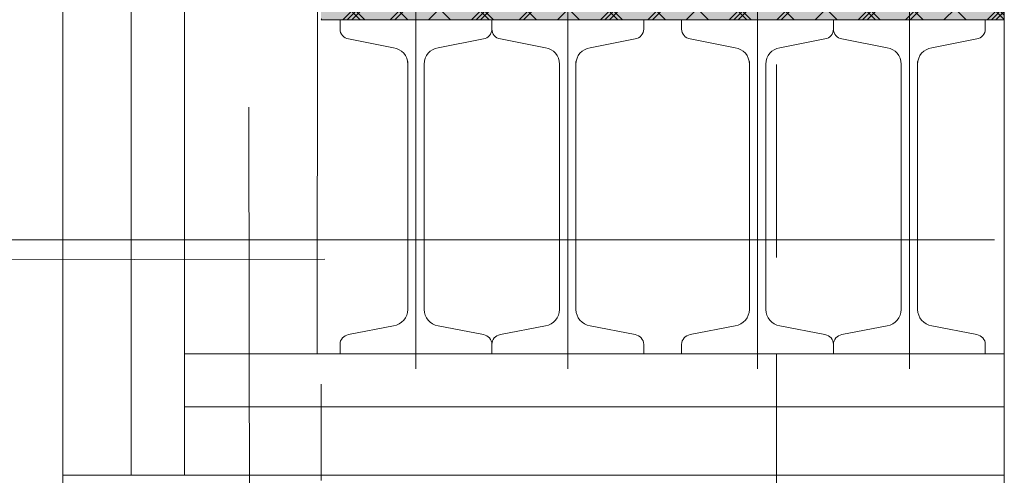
# Model space of a CAD drawing. Header units: millimetres. Extents: x -1695604 to 5289369, y -1488057 to 2187451.
# Tile 92 of 656: x 5252 to 5900, y -39635 to -39335. Entities that reach past the tile are written whole.
import ezdxf

# ---------------------------------------------------------------- set-up
doc = ezdxf.new("R2010")
doc.units = ezdxf.units.MM
doc.linetypes.add('DASHED', pattern=[19.05, 12.7, -6.35])
doc.layers.get('Defpoints').update_dxf_attribs({"color": 8})
for name, color, linetype, lineweight in [('A99_N_kce-rez-sil', 6, 'Continuous', 18), ('A99_N_kce-rez-ten', 4, 'Continuous', 9), ('A99_N_koty-200', 5, 'Continuous', 5), ('A99_N_koty-200 @ 200', 5, 'Continuous', 5), ('A99_N_koty-200 @ 50 (2)', 5, 'Continuous', 5), ('A99_N_sraf', 252, 'Continuous', 0), ('A99_N_sraf @ 200 VP1', 252, 'Continuous', 0), ('A99_N_sraf @ 200 VP10', 252, 'Continuous', 0), ('A99_N_sraf @ 200 VP11', 252, 'Continuous', 0), ('A99_N_sraf @ 200 VP12', 252, 'Continuous', 0), ('A99_N_sraf @ 200 VP13', 252, 'Continuous', 0), ('A99_N_sraf @ 200 VP14', 252, 'Continuous', 0), ('A99_N_sraf @ 200 VP15', 252, 'Continuous', 0), ('A99_N_sraf @ 200 VP16', 252, 'Continuous', 0), ('A99_N_sraf @ 200 VP17', 252, 'Continuous', 0), ('A99_N_sraf @ 200 VP18', 252, 'Continuous', 0), ('A99_N_sraf @ 200 VP19', 252, 'Continuous', 0), ('A99_N_sraf @ 200 VP2', 252, 'Continuous', 0), ('A99_N_sraf @ 200 VP20', 252, 'Continuous', 0), ('A99_N_sraf @ 200 VP21', 252, 'Continuous', 0), ('A99_N_sraf @ 200 VP22', 252, 'Continuous', 0), ('A99_N_sraf @ 200 VP23', 252, 'Continuous', 0), ('A99_N_sraf @ 200 VP24', 252, 'Continuous', 0), ('A99_N_sraf @ 200 VP25', 252, 'Continuous', 0), ('A99_N_sraf @ 200 VP26', 252, 'Continuous', 0), ('A99_N_sraf @ 200 VP27', 252, 'Continuous', 0), ('A99_N_sraf @ 200 VP28', 252, 'Continuous', 0), ('A99_N_sraf @ 200 VP29', 252, 'Continuous', 0), ('A99_N_sraf @ 200 VP3', 252, 'Continuous', 0), ('A99_N_sraf @ 200 VP30', 252, 'Continuous', 0), ('A99_N_sraf @ 200 VP31', 252, 'Continuous', 0), ('A99_N_sraf @ 200 VP32', 252, 'Continuous', 0), ('A99_N_sraf @ 200 VP33', 252, 'Continuous', 0), ('A99_N_sraf @ 200 VP34', 252, 'Continuous', 0), ('A99_N_sraf @ 200 VP35', 252, 'Continuous', 0), ('A99_N_sraf @ 200 VP36', 252, 'Continuous', 0), ('A99_N_sraf @ 200 VP37', 252, 'Continuous', 0), ('A99_N_sraf @ 200 VP38', 252, 'Continuous', 0), ('A99_N_sraf @ 200 VP39', 252, 'Continuous', 0), ('A99_N_sraf @ 200 VP4', 252, 'Continuous', 0), ('A99_N_sraf @ 200 VP40', 252, 'Continuous', 0), ('A99_N_sraf @ 200 VP41', 252, 'Continuous', 0), ('A99_N_sraf @ 200 VP43', 252, 'Continuous', 0), ('A99_N_sraf @ 200 VP46', 252, 'Continuous', 0), ('A99_N_sraf @ 200 VP47', 252, 'Continuous', 0), ('A99_N_sraf @ 200 VP48', 252, 'Continuous', 0), ('A99_N_sraf @ 200 VP49', 252, 'Continuous', 0), ('A99_N_sraf @ 200 VP5', 252, 'Continuous', 0), ('A99_N_sraf @ 200 VP50', 252, 'Continuous', 0), ('A99_N_sraf @ 200 VP51', 252, 'Continuous', 0), ('A99_N_sraf @ 200 VP52', 252, 'Continuous', 0), ('A99_N_sraf @ 200 VP53', 252, 'Continuous', 0), ('A99_N_sraf @ 200 VP54', 252, 'Continuous', 0), ('A99_N_sraf @ 200 VP55', 252, 'Continuous', 0), ('A99_N_sraf @ 200 VP6', 252, 'Continuous', 0), ('A99_N_sraf @ 200 VP7', 252, 'Continuous', 0), ('A99_N_sraf @ 200 VP8', 252, 'Continuous', 0), ('A99_N_sraf @ 200 VP9', 252, 'Continuous', 0), ('A99_N_sraf @ 200 VPModel', 252, 'Continuous', 0), ('A99_N_sraf @ 50 (2) VP42', 252, 'Continuous', 0), ('A99_N_sraf @ 50 (2) VP44', 252, 'Continuous', 0), ('A99_N_sraf @ 50 (2) VP45', 252, 'Continuous', 0), ('A99_N_sraf @ 50 (2) VPModel', 252, 'Continuous', 0), ('A99_N_znaceni 200', 5, 'Continuous', 5), ('A99_N_znaceni 50', 5, 'Continuous', 5), ('A99_S_kce-pohl', 7, 'Continuous', 5), ('A99_S_kce-rez-sil', 7, 'Continuous', 15), ('A99_S_kce-rez-ten', 7, 'Continuous', 9)]:
    doc.layers.add(name, color=color, linetype=linetype, lineweight=lineweight)
doc.styles.add('A99_kota', font='isocpeur.ttf', dxfattribs={"height": 2})
doc.linetypes.add('IZOLACE', pattern='A,0.00254,-2.54,[134,ltypeshp.shx,S=2.54,R=0,X=-2.54,Y=0],-5.08,[134,ltypeshp.shx,S=2.54,R=180,X=2.54,Y=0],-2.54', length=10.16254)
doc.dimstyles.new('A99_kota_200 new', dxfattribs={"dimscale": 200, "dimtxt": 2, "dimasz": 1.2, "dimexe": 0.5, "dimexo": 1.5, "dimgap": 0.3, "dimtad": 1, "dimdec": 0, "dimzin": 3, "dimdsep": 46, "dimtxsty": 'A99_kota', "dimblk": 'ARCHTICK', "dimcen": 2.5, "dimazin": 2, "dimtfac": 0.75, "dimtdec": 0, "dimtmove": 2, "dimatfit": 0, "dimfxl": 0, "dimtolj": 1, "dimtzin": 0, "dimlwd": 5, "dimlwe": 5, "dimarcsym": 0})
pattern_1 = [(45, (0, 0), (-42.42641, 42.42641), []), (45, (28.284, 0), (-42.42641, 42.42641), []), (135, (48.024, 5.6), (-42.42641, -42.42641), [40, -20]), (135, (62.166, 19.74), (-42.42641, -42.42641), [40, -20])]
pattern_2 = [(315, (0, 0), (42.42641, 42.42641), []), (315, (6e-15, -28.284), (42.42641, 42.42641), []), (45, (5.6, -48.024), (-42.42641, 42.42641), [40, -20]), (45, (19.74, -62.166), (-42.42641, 42.42641), [40, -20])]
pattern_3 = [(45, (0, 0), (-10.606602, 10.606602), []), (45, (7.071, 0), (-10.606602, 10.606602), []), (135, (12.006, 1.4), (-10.606602, -10.606602), [10, -5]), (135, (15.542, 4.935), (-10.606602, -10.606602), [10, -5])]
pattern_4 = [(135, (0, 0), (-10.606602, -10.606602), []), (135, (-2e-15, 7.071), (-10.606602, -10.606602), []), (225, (-1.4, 12.006), (10.606602, -10.606602), [10, -5]), (225, (-4.935, 15.542), (10.606602, -10.606602), [10, -5])]

# ---------------------------------------------------------------- blocks, each defined once
blk = doc.blocks.new('_ArchTick')
at = {"color": 0, "linetype": 'ByBlock', "const_width": 0.15}
blk.add_lwpolyline([(-0.5, -0.5), (0.5, 0.5)], dxfattribs=at)
blk = doc.blocks.new('*D4289')
at = {"layer": 'A99_N_koty-200', "color": 0, "linetype": 'Continuous', "lineweight": 5, "transparency": 16777216}
for p, q in [((6947.5, -37745), (7847.5, -37745)), ((7747.5, -37745), (7747.5, -39335)), ((6947.5, -39335), (7847.5, -39335))]:
    blk.add_line(p, q, dxfattribs=at)
at = {"layer": 'Defpoints', "color": 0, "linetype": 'Continuous', "lineweight": 18, "transparency": 16777216}
for p in [(5900, -37745), (5900, -39335), (7747.5, -39335)]:
    blk.add_point(p, dxfattribs=at)
at = {"layer": 'A99_N_koty-200', "color": 0, "linetype": 'Continuous', "lineweight": 5, "transparency": 16777216, "xscale": 240, "yscale": 240, "zscale": 240}
for p, rotation in [((7747.5, -37745), 90), ((7747.5, -39335), 270)]:
    blk.add_blockref('_ArchTick', p, dxfattribs=dict(at, rotation=rotation))
at = {"layer": 'A99_N_koty-200', "color": 0, "linetype": 'Continuous', "transparency": 16777216, "insert": (7472.5, -38422.5), "char_height": 400, "attachment_point": 5, "rotation": 90, "style": 'A99_kota'}
blk.add_mtext('\\A1;1590', dxfattribs=at)
blk = doc.blocks.new('*D4290')
at = {"layer": 'A99_N_koty-200', "color": 0, "linetype": 'Continuous', "lineweight": 5, "transparency": 16777216}
for p, q in [((6450, -37745), (6675, -37745)), ((6650, -37745), (6650, -39335)), ((6450, -39335), (6675, -39335))]:
    blk.add_line(p, q, dxfattribs=at)
at = {"layer": 'Defpoints', "color": 0, "linetype": 'Continuous', "lineweight": 18, "transparency": 16777216}
for p in [(5900, -37745), (5900, -39335), (6650, -39335)]:
    blk.add_point(p, dxfattribs=at)
at = {"layer": 'A99_N_koty-200', "color": 0, "linetype": 'Continuous', "lineweight": 5, "transparency": 16777216, "xscale": 60, "yscale": 60, "zscale": 60}
for p, rotation in [((6650, -37745), 90), ((6650, -39335), 270)]:
    blk.add_blockref('_ArchTick', p, dxfattribs=dict(at, rotation=rotation))
at = {"layer": 'A99_N_koty-200', "color": 0, "linetype": 'Continuous', "transparency": 16777216, "insert": (6585, -38540), "char_height": 100, "attachment_point": 5, "rotation": 90, "style": 'A99_kota'}
blk.add_mtext('\\A1;1590', dxfattribs=at)
blk = doc.blocks.new('*D4557')
at = {"layer": 'A99_N_koty-200', "color": 0, "linetype": 'Continuous', "lineweight": 5, "transparency": 16777216}
for p, q in [((4980, -39635), (4255, -39635)), ((4355, -39635), (4355, -44635)), ((5150, -44635), (4255, -44635))]:
    blk.add_line(p, q, dxfattribs=at)
at = {"layer": 'Defpoints', "color": 0, "linetype": 'Continuous', "lineweight": 18, "transparency": 16777216}
for p in [(5280, -39635), (4355, -44635), (5450, -44635)]:
    blk.add_point(p, dxfattribs=at)
at = {"layer": 'A99_N_koty-200', "color": 0, "linetype": 'Continuous', "lineweight": 5, "transparency": 16777216, "xscale": 240, "yscale": 240, "zscale": 240}
for p, rotation in [((4355, -39635), 90), ((4355, -44635), 270)]:
    blk.add_blockref('_ArchTick', p, dxfattribs=dict(at, rotation=rotation))
at = {"layer": 'A99_N_koty-200', "color": 0, "linetype": 'Continuous', "transparency": 16777216, "insert": (4095, -42135), "char_height": 400, "attachment_point": 5, "rotation": 90, "style": 'A99_kota'}
blk.add_mtext('\\A1;5000', dxfattribs=at)
blk = doc.blocks.new('*D4558')
at = {"layer": 'A99_N_koty-200', "color": 0, "linetype": 'Continuous', "lineweight": 5, "transparency": 16777216}
for p, q in [((4865, -39635), (4640, -39635)), ((4665, -39635), (4665, -44635)), ((4865, -44635), (4640, -44635))]:
    blk.add_line(p, q, dxfattribs=at)
at = {"layer": 'Defpoints', "color": 0, "linetype": 'Continuous', "lineweight": 18, "transparency": 16777216}
for p in [(5280, -39635), (4665, -44635), (5450, -44635)]:
    blk.add_point(p, dxfattribs=at)
at = {"layer": 'A99_N_koty-200', "color": 0, "linetype": 'Continuous', "lineweight": 5, "transparency": 16777216, "xscale": 60, "yscale": 60, "zscale": 60}
for p, rotation in [((4665, -39635), 90), ((4665, -44635), 270)]:
    blk.add_blockref('_ArchTick', p, dxfattribs=dict(at, rotation=rotation))
at = {"layer": 'A99_N_koty-200', "color": 0, "linetype": 'Continuous', "transparency": 16777216, "insert": (4600, -42135), "char_height": 100, "attachment_point": 5, "rotation": 90, "style": 'A99_kota'}
blk.add_mtext('\\A1;5000', dxfattribs=at)
blk = doc.blocks.new('*D5628')
at = {"layer": 'A99_N_koty-200', "color": 0, "linetype": 'Continuous', "lineweight": 5, "transparency": 16777216}
for p, q in [((4355, -39405), (4355, -39165)), ((5150, -39405), (4255, -39405)), ((4355, -39635), (4355, -39405)), ((4980, -39635), (4255, -39635)), ((4355, -39635), (4355, -39875))]:
    blk.add_line(p, q, dxfattribs=at)
at = {"layer": 'Defpoints', "color": 0, "linetype": 'Continuous', "lineweight": 18, "transparency": 16777216}
for p in [(4355, -39405), (5450, -39405), (5280, -39635)]:
    blk.add_point(p, dxfattribs=at)
at = {"layer": 'A99_N_koty-200', "color": 0, "linetype": 'Continuous', "lineweight": 5, "transparency": 16777216, "xscale": 240, "yscale": 240, "zscale": 240}
for p, rotation in [((4355, -39405), 270), ((4355, -39635), 90)]:
    blk.add_blockref('_ArchTick', p, dxfattribs=dict(at, rotation=rotation))
at = {"layer": 'A99_N_koty-200', "color": 0, "linetype": 'Continuous', "transparency": 16777216, "insert": (4095, -40215), "char_height": 400, "attachment_point": 5, "rotation": 90, "style": 'A99_kota'}
blk.add_mtext('\\A1;230', dxfattribs=at)
blk = doc.blocks.new('*D5629')
at = {"layer": 'A99_N_koty-200', "color": 0, "linetype": 'Continuous', "lineweight": 5, "transparency": 16777216}
for p, q in [((4865, -39405), (4640, -39405)), ((4665, -39635), (4665, -39405)), ((4865, -39635), (4640, -39635))]:
    blk.add_line(p, q, dxfattribs=at)
at = {"layer": 'Defpoints', "color": 0, "linetype": 'Continuous', "lineweight": 18, "transparency": 16777216}
for p in [(4665, -39405), (5450, -39405), (5280, -39635)]:
    blk.add_point(p, dxfattribs=at)
at = {"layer": 'A99_N_koty-200', "color": 0, "linetype": 'Continuous', "lineweight": 5, "transparency": 16777216, "xscale": 60, "yscale": 60, "zscale": 60}
for p, rotation in [((4665, -39405), 90), ((4665, -39635), 270)]:
    blk.add_blockref('_ArchTick', p, dxfattribs=dict(at, rotation=rotation))
at = {"layer": 'A99_N_koty-200', "color": 0, "linetype": 'Continuous', "transparency": 16777216, "insert": (4600, -39505), "char_height": 100, "attachment_point": 5, "rotation": 90, "style": 'A99_kota'}
blk.add_mtext('\\A1;230', dxfattribs=at)
blk = doc.blocks.new('*D5688')
at = {"layer": 'A99_N_koty-200', "color": 0, "linetype": 'Continuous', "lineweight": 5, "transparency": 16777216}
for p, q in [((7747.5, -39335), (7747.5, -39095)), ((6947.5, -39335), (7847.5, -39335)), ((7747.5, -39335), (7747.5, -39555)), ((6947.5, -39555), (7847.5, -39555)), ((7747.5, -39555), (7747.5, -39795))]:
    blk.add_line(p, q, dxfattribs=at)
at = {"layer": 'Defpoints', "color": 0, "linetype": 'Continuous', "lineweight": 18, "transparency": 16777216}
for p in [(5900, -39335), (5900, -39555), (7747.5, -39555)]:
    blk.add_point(p, dxfattribs=at)
at = {"layer": 'A99_N_koty-200', "color": 0, "linetype": 'Continuous', "lineweight": 5, "transparency": 16777216, "xscale": 240, "yscale": 240, "zscale": 240}
for p, rotation in [((7747.5, -39335), 270), ((7747.5, -39555), 90)]:
    blk.add_blockref('_ArchTick', p, dxfattribs=dict(at, rotation=rotation))
at = {"layer": 'A99_N_koty-200', "color": 0, "linetype": 'Continuous', "transparency": 16777216, "insert": (8032.5, -38875), "char_height": 400, "attachment_point": 5, "rotation": 90, "style": 'A99_kota'}
blk.add_mtext('\\A1;220', dxfattribs=at)
blk = doc.blocks.new('*D5689')
at = {"layer": 'A99_N_koty-200', "color": 0, "linetype": 'Continuous', "lineweight": 5, "transparency": 16777216}
for p, q in [((6450, -39335), (6675, -39335)), ((6650, -39335), (6650, -39555)), ((6450, -39555), (6675, -39555))]:
    blk.add_line(p, q, dxfattribs=at)
at = {"layer": 'Defpoints', "color": 0, "linetype": 'Continuous', "lineweight": 18, "transparency": 16777216}
for p in [(5900, -39335), (5900, -39555), (6650, -39555)]:
    blk.add_point(p, dxfattribs=at)
at = {"layer": 'A99_N_koty-200', "color": 0, "linetype": 'Continuous', "lineweight": 5, "transparency": 16777216, "xscale": 60, "yscale": 60, "zscale": 60}
for p, rotation in [((6650, -39335), 90), ((6650, -39555), 270)]:
    blk.add_blockref('_ArchTick', p, dxfattribs=dict(at, rotation=rotation))
at = {"layer": 'A99_N_koty-200', "color": 0, "linetype": 'Continuous', "transparency": 16777216, "insert": (6585, -39440), "char_height": 100, "attachment_point": 5, "rotation": 90, "style": 'A99_kota'}
blk.add_mtext('\\A1;220', dxfattribs=at)
blk = doc.blocks.new('*D5700')
at = {"layer": 'A99_N_koty-200', "color": 0, "linetype": 'Continuous', "lineweight": 5, "transparency": 16777216}
for p, q in [((6650, -39555), (6650, -39495)), ((6450, -39555), (6675, -39555)), ((6650, -39555), (6650, -39635)), ((6450, -39635), (6675, -39635)), ((6650, -39635), (6650, -39695))]:
    blk.add_line(p, q, dxfattribs=at)
at = {"layer": 'Defpoints', "color": 0, "linetype": 'Continuous', "lineweight": 18, "transparency": 16777216}
for p in [(5900, -39555), (5900, -39635), (6650, -39635)]:
    blk.add_point(p, dxfattribs=at)
at = {"layer": 'A99_N_koty-200', "color": 0, "linetype": 'Continuous', "lineweight": 5, "transparency": 16777216, "xscale": 60, "yscale": 60, "zscale": 60}
for p, rotation in [((6650, -39555), 270), ((6650, -39635), 90)]:
    blk.add_blockref('_ArchTick', p, dxfattribs=dict(at, rotation=rotation))
at = {"layer": 'A99_N_koty-200', "color": 0, "linetype": 'Continuous', "transparency": 16777216, "insert": (6580, -39740), "char_height": 100, "attachment_point": 5, "rotation": 90, "style": 'A99_kota'}
blk.add_mtext('\\A1;80', dxfattribs=at)
blk = doc.blocks.new('*D5701')
at = {"layer": 'A99_N_koty-200', "color": 0, "linetype": 'Continuous', "lineweight": 5, "transparency": 16777216}
for p, q in [((7747.5, -39555), (7747.5, -39315)), ((6947.5, -39555), (7847.5, -39555)), ((7747.5, -39555), (7747.5, -39635)), ((6947.5, -39635), (7847.5, -39635)), ((7747.5, -39635), (7747.5, -39875))]:
    blk.add_line(p, q, dxfattribs=at)
at = {"layer": 'Defpoints', "color": 0, "linetype": 'Continuous', "lineweight": 18, "transparency": 16777216}
for p in [(5900, -39555), (5900, -39635), (7747.5, -39635)]:
    blk.add_point(p, dxfattribs=at)
at = {"layer": 'A99_N_koty-200', "color": 0, "linetype": 'Continuous', "lineweight": 5, "transparency": 16777216, "xscale": 240, "yscale": 240, "zscale": 240}
for p, rotation in [((7747.5, -39555), 270), ((7747.5, -39635), 90)]:
    blk.add_blockref('_ArchTick', p, dxfattribs=dict(at, rotation=rotation))
at = {"layer": 'A99_N_koty-200', "color": 0, "linetype": 'Continuous', "transparency": 16777216, "insert": (7512.5, -39950), "char_height": 400, "attachment_point": 5, "rotation": 90, "style": 'A99_kota'}
blk.add_mtext('\\A1;80', dxfattribs=at)
blk = doc.blocks.new('*U6444')
at = {"layer": 'A99_N_sraf @ 200 VP1', "linetype": 'Continuous', "lineweight": 0}
h = blk.add_hatch(dxfattribs=at)
h.set_pattern_fill('ZDIVO-PLYNOSILIK', color=9, scale=0.1)
h.set_pattern_definition(pattern_1)
h.paths.add_polyline_path([(5450, -37745), (5900, -37745), (5900, -39335), (5450, -39335)])
at = {"layer": 'A99_N_sraf @ 200 VP10', "linetype": 'Continuous', "lineweight": 0}
h = blk.add_hatch(dxfattribs=at)
h.set_pattern_fill('ZDIVO-PLYNOSILIK', color=9, scale=0.1)
h.set_pattern_definition(pattern_1)
h.paths.add_polyline_path([(5450, -37745), (5900, -37745), (5900, -39335), (5450, -39335)])
at = {"layer": 'A99_N_sraf @ 200 VP11', "linetype": 'Continuous', "lineweight": 0}
h = blk.add_hatch(dxfattribs=at)
h.set_pattern_fill('ZDIVO-PLYNOSILIK', color=9, scale=0.1)
h.set_pattern_definition(pattern_1)
h.paths.add_polyline_path([(5450, -37745), (5900, -37745), (5900, -39335), (5450, -39335)])
at = {"layer": 'A99_N_sraf @ 200 VP12', "linetype": 'Continuous', "lineweight": 0}
h = blk.add_hatch(dxfattribs=at)
h.set_pattern_fill('ZDIVO-PLYNOSILIK', color=9, scale=0.1)
h.set_pattern_definition(pattern_1)
h.paths.add_polyline_path([(5450, -37745), (5900, -37745), (5900, -39335), (5450, -39335)])
at = {"layer": 'A99_N_sraf @ 200 VP13', "linetype": 'Continuous', "lineweight": 0}
h = blk.add_hatch(dxfattribs=at)
h.set_pattern_fill('ZDIVO-PLYNOSILIK', color=9, scale=0.1)
h.set_pattern_definition(pattern_2)
h.paths.add_polyline_path([(5450, -37745), (5900, -37745), (5900, -39335), (5450, -39335)])
at = {"layer": 'A99_N_sraf @ 200 VP14', "linetype": 'Continuous', "lineweight": 0}
h = blk.add_hatch(dxfattribs=at)
h.set_pattern_fill('ZDIVO-PLYNOSILIK', color=9, scale=0.1)
h.set_pattern_definition(pattern_2)
h.paths.add_polyline_path([(5450, -37745), (5900, -37745), (5900, -39335), (5450, -39335)])
at = {"layer": 'A99_N_sraf @ 200 VP15', "linetype": 'Continuous', "lineweight": 0}
h = blk.add_hatch(dxfattribs=at)
h.set_pattern_fill('ZDIVO-PLYNOSILIK', color=9, scale=0.1)
h.set_pattern_definition(pattern_1)
h.paths.add_polyline_path([(5450, -37745), (5900, -37745), (5900, -39335), (5450, -39335)])
at = {"layer": 'A99_N_sraf @ 200 VP16', "linetype": 'Continuous', "lineweight": 0}
h = blk.add_hatch(dxfattribs=at)
h.set_pattern_fill('ZDIVO-PLYNOSILIK', color=9, scale=0.1)
h.set_pattern_definition(pattern_1)
h.paths.add_polyline_path([(5450, -37745), (5900, -37745), (5900, -39335), (5450, -39335)])
at = {"layer": 'A99_N_sraf @ 200 VP17', "linetype": 'Continuous', "lineweight": 0}
h = blk.add_hatch(dxfattribs=at)
h.set_pattern_fill('ZDIVO-PLYNOSILIK', color=9, scale=0.1)
h.set_pattern_definition(pattern_1)
h.paths.add_polyline_path([(5450, -37745), (5900, -37745), (5900, -39335), (5450, -39335)])
at = {"layer": 'A99_N_sraf @ 200 VP18', "linetype": 'Continuous', "lineweight": 0}
h = blk.add_hatch(dxfattribs=at)
h.set_pattern_fill('ZDIVO-PLYNOSILIK', color=9, scale=0.1)
h.set_pattern_definition(pattern_2)
h.paths.add_polyline_path([(5450, -37745), (5900, -37745), (5900, -39335), (5450, -39335)])
at = {"layer": 'A99_N_sraf @ 200 VP19', "linetype": 'Continuous', "lineweight": 0}
h = blk.add_hatch(dxfattribs=at)
h.set_pattern_fill('ZDIVO-PLYNOSILIK', color=9, scale=0.1)
h.set_pattern_definition(pattern_1)
h.paths.add_polyline_path([(5450, -37745), (5900, -37745), (5900, -39335), (5450, -39335)])
at = {"layer": 'A99_N_sraf @ 200 VP2', "linetype": 'Continuous', "lineweight": 0}
h = blk.add_hatch(dxfattribs=at)
h.set_pattern_fill('ZDIVO-PLYNOSILIK', color=9, scale=0.1)
h.set_pattern_definition(pattern_1)
h.paths.add_polyline_path([(5450, -37745), (5900, -37745), (5900, -39335), (5450, -39335)])
at = {"layer": 'A99_N_sraf @ 200 VP20', "linetype": 'Continuous', "lineweight": 0}
h = blk.add_hatch(dxfattribs=at)
h.set_pattern_fill('ZDIVO-PLYNOSILIK', color=9, scale=0.1)
h.set_pattern_definition(pattern_1)
h.paths.add_polyline_path([(5450, -37745), (5900, -37745), (5900, -39335), (5450, -39335)])
at = {"layer": 'A99_N_sraf @ 200 VP21', "linetype": 'Continuous', "lineweight": 0}
h = blk.add_hatch(dxfattribs=at)
h.set_pattern_fill('ZDIVO-PLYNOSILIK', color=9, scale=0.1)
h.set_pattern_definition(pattern_1)
h.paths.add_polyline_path([(5450, -37745), (5900, -37745), (5900, -39335), (5450, -39335)])
at = {"layer": 'A99_N_sraf @ 200 VP22', "linetype": 'Continuous', "lineweight": 0}
h = blk.add_hatch(dxfattribs=at)
h.set_pattern_fill('ZDIVO-PLYNOSILIK', color=9, scale=0.1)
h.set_pattern_definition(pattern_1)
h.paths.add_polyline_path([(5450, -37745), (5900, -37745), (5900, -39335), (5450, -39335)])
at = {"layer": 'A99_N_sraf @ 200 VP23', "linetype": 'Continuous', "lineweight": 0}
h = blk.add_hatch(dxfattribs=at)
h.set_pattern_fill('ZDIVO-PLYNOSILIK', color=9, scale=0.1)
h.set_pattern_definition(pattern_1)
h.paths.add_polyline_path([(5450, -37745), (5900, -37745), (5900, -39335), (5450, -39335)])
at = {"layer": 'A99_N_sraf @ 200 VP24', "linetype": 'Continuous', "lineweight": 0}
h = blk.add_hatch(dxfattribs=at)
h.set_pattern_fill('ZDIVO-PLYNOSILIK', color=9, scale=0.1)
h.set_pattern_definition(pattern_2)
h.paths.add_polyline_path([(5450, -37745), (5900, -37745), (5900, -39335), (5450, -39335)])
at = {"layer": 'A99_N_sraf @ 200 VP25', "linetype": 'Continuous', "lineweight": 0}
h = blk.add_hatch(dxfattribs=at)
h.set_pattern_fill('ZDIVO-PLYNOSILIK', color=9, scale=0.1)
h.set_pattern_definition(pattern_1)
h.paths.add_polyline_path([(5450, -37745), (5900, -37745), (5900, -39335), (5450, -39335)])
at = {"layer": 'A99_N_sraf @ 200 VP26', "linetype": 'Continuous', "lineweight": 0}
h = blk.add_hatch(dxfattribs=at)
h.set_pattern_fill('ZDIVO-PLYNOSILIK', color=9, scale=0.1)
h.set_pattern_definition(pattern_1)
h.paths.add_polyline_path([(5450, -37745), (5900, -37745), (5900, -39335), (5450, -39335)])
at = {"layer": 'A99_N_sraf @ 200 VP27', "linetype": 'Continuous', "lineweight": 0}
h = blk.add_hatch(dxfattribs=at)
h.set_pattern_fill('ZDIVO-PLYNOSILIK', color=9, scale=0.1)
h.set_pattern_definition(pattern_1)
h.paths.add_polyline_path([(5450, -37745), (5900, -37745), (5900, -39335), (5450, -39335)])
at = {"layer": 'A99_N_sraf @ 200 VP28', "linetype": 'Continuous', "lineweight": 0}
h = blk.add_hatch(dxfattribs=at)
h.set_pattern_fill('ZDIVO-PLYNOSILIK', color=9, scale=0.1)
h.set_pattern_definition(pattern_1)
h.paths.add_polyline_path([(5450, -37745), (5900, -37745), (5900, -39335), (5450, -39335)])
at = {"layer": 'A99_N_sraf @ 200 VP29', "linetype": 'Continuous', "lineweight": 0}
h = blk.add_hatch(dxfattribs=at)
h.set_pattern_fill('ZDIVO-PLYNOSILIK', color=9, scale=0.1)
h.set_pattern_definition(pattern_1)
h.paths.add_polyline_path([(5450, -37745), (5900, -37745), (5900, -39335), (5450, -39335)])
at = {"layer": 'A99_N_sraf @ 200 VP3', "linetype": 'Continuous', "lineweight": 0}
h = blk.add_hatch(dxfattribs=at)
h.set_pattern_fill('ZDIVO-PLYNOSILIK', color=9, scale=0.1)
h.set_pattern_definition(pattern_1)
h.paths.add_polyline_path([(5450, -37745), (5900, -37745), (5900, -39335), (5450, -39335)])
at = {"layer": 'A99_N_sraf @ 200 VP30', "linetype": 'Continuous', "lineweight": 0}
h = blk.add_hatch(dxfattribs=at)
h.set_pattern_fill('ZDIVO-PLYNOSILIK', color=9, scale=0.1)
h.set_pattern_definition(pattern_1)
h.paths.add_polyline_path([(5450, -37745), (5900, -37745), (5900, -39335), (5450, -39335)])
at = {"layer": 'A99_N_sraf @ 200 VP31', "linetype": 'Continuous', "lineweight": 0}
h = blk.add_hatch(dxfattribs=at)
h.set_pattern_fill('ZDIVO-PLYNOSILIK', color=9, scale=0.1)
h.set_pattern_definition(pattern_1)
h.paths.add_polyline_path([(5450, -37745), (5900, -37745), (5900, -39335), (5450, -39335)])
at = {"layer": 'A99_N_sraf @ 200 VP32', "linetype": 'Continuous', "lineweight": 0}
h = blk.add_hatch(dxfattribs=at)
h.set_pattern_fill('ZDIVO-PLYNOSILIK', color=9, scale=0.1)
h.set_pattern_definition(pattern_1)
h.paths.add_polyline_path([(5450, -37745), (5900, -37745), (5900, -39335), (5450, -39335)])
at = {"layer": 'A99_N_sraf @ 200 VP33', "linetype": 'Continuous', "lineweight": 0}
h = blk.add_hatch(dxfattribs=at)
h.set_pattern_fill('ZDIVO-PLYNOSILIK', color=9, scale=0.1)
h.set_pattern_definition(pattern_1)
h.paths.add_polyline_path([(5450, -37745), (5900, -37745), (5900, -39335), (5450, -39335)])
at = {"layer": 'A99_N_sraf @ 200 VP34', "linetype": 'Continuous', "lineweight": 0}
h = blk.add_hatch(dxfattribs=at)
h.set_pattern_fill('ZDIVO-PLYNOSILIK', color=9, scale=0.1)
h.set_pattern_definition(pattern_1)
h.paths.add_polyline_path([(5450, -37745), (5900, -37745), (5900, -39335), (5450, -39335)])
at = {"layer": 'A99_N_sraf @ 200 VP35', "linetype": 'Continuous', "lineweight": 0}
h = blk.add_hatch(dxfattribs=at)
h.set_pattern_fill('ZDIVO-PLYNOSILIK', color=9, scale=0.1)
h.set_pattern_definition(pattern_1)
h.paths.add_polyline_path([(5450, -37745), (5900, -37745), (5900, -39335), (5450, -39335)])
at = {"layer": 'A99_N_sraf @ 200 VP36', "linetype": 'Continuous', "lineweight": 0}
h = blk.add_hatch(dxfattribs=at)
h.set_pattern_fill('ZDIVO-PLYNOSILIK', color=9, scale=0.1)
h.set_pattern_definition(pattern_1)
h.paths.add_polyline_path([(5450, -37745), (5900, -37745), (5900, -39335), (5450, -39335)])
at = {"layer": 'A99_N_sraf @ 200 VP37', "linetype": 'Continuous', "lineweight": 0}
h = blk.add_hatch(dxfattribs=at)
h.set_pattern_fill('ZDIVO-PLYNOSILIK', color=9, scale=0.1)
h.set_pattern_definition(pattern_1)
h.paths.add_polyline_path([(5450, -37745), (5900, -37745), (5900, -39335), (5450, -39335)])
at = {"layer": 'A99_N_sraf @ 200 VP38', "linetype": 'Continuous', "lineweight": 0}
h = blk.add_hatch(dxfattribs=at)
h.set_pattern_fill('ZDIVO-PLYNOSILIK', color=9, scale=0.1)
h.set_pattern_definition(pattern_1)
h.paths.add_polyline_path([(5450, -37745), (5900, -37745), (5900, -39335), (5450, -39335)])
at = {"layer": 'A99_N_sraf @ 200 VP39', "linetype": 'Continuous', "lineweight": 0}
h = blk.add_hatch(dxfattribs=at)
h.set_pattern_fill('ZDIVO-PLYNOSILIK', color=9, scale=0.1)
h.set_pattern_definition(pattern_1)
h.paths.add_polyline_path([(5450, -37745), (5900, -37745), (5900, -39335), (5450, -39335)])
at = {"layer": 'A99_N_sraf @ 200 VP4', "linetype": 'Continuous', "lineweight": 0}
h = blk.add_hatch(dxfattribs=at)
h.set_pattern_fill('ZDIVO-PLYNOSILIK', color=9, scale=0.1)
h.set_pattern_definition(pattern_1)
h.paths.add_polyline_path([(5450, -37745), (5900, -37745), (5900, -39335), (5450, -39335)])
at = {"layer": 'A99_N_sraf @ 200 VP40', "linetype": 'Continuous', "lineweight": 0}
h = blk.add_hatch(dxfattribs=at)
h.set_pattern_fill('ZDIVO-PLYNOSILIK', color=9, scale=0.1)
h.set_pattern_definition(pattern_1)
h.paths.add_polyline_path([(5450, -37745), (5900, -37745), (5900, -39335), (5450, -39335)])
at = {"layer": 'A99_N_sraf @ 200 VP41', "linetype": 'Continuous', "lineweight": 0}
h = blk.add_hatch(dxfattribs=at)
h.set_pattern_fill('ZDIVO-PLYNOSILIK', color=9, scale=0.1)
h.set_pattern_definition([(135, (0, 0), (-42.42641, -42.42641), []), (135, (-6e-15, 28.284), (-42.42641, -42.42641), []), (225, (-5.6, 48.024), (42.42641, -42.42641), [40, -20]), (225, (-19.74, 62.166), (42.42641, -42.42641), [40, -20])])
h.paths.add_polyline_path([(5450, -37745), (5900, -37745), (5900, -39335), (5450, -39335)])
at = {"layer": 'A99_N_sraf @ 200 VP43', "linetype": 'Continuous', "lineweight": 0}
h = blk.add_hatch(dxfattribs=at)
h.set_pattern_fill('ZDIVO-PLYNOSILIK', color=9, scale=0.1)
h.set_pattern_definition(pattern_1)
h.paths.add_polyline_path([(5450, -37745), (5900, -37745), (5900, -39335), (5450, -39335)])
at = {"layer": 'A99_N_sraf @ 200 VP46', "linetype": 'Continuous', "lineweight": 0}
h = blk.add_hatch(dxfattribs=at)
h.set_pattern_fill('ZDIVO-PLYNOSILIK', color=9, scale=0.1)
h.set_pattern_definition(pattern_1)
h.paths.add_polyline_path([(5450, -37745), (5900, -37745), (5900, -39335), (5450, -39335)])
at = {"layer": 'A99_N_sraf @ 200 VP47', "linetype": 'Continuous', "lineweight": 0}
h = blk.add_hatch(dxfattribs=at)
h.set_pattern_fill('ZDIVO-PLYNOSILIK', color=9, scale=0.1)
h.set_pattern_definition(pattern_1)
h.paths.add_polyline_path([(5450, -37745), (5900, -37745), (5900, -39335), (5450, -39335)])
at = {"layer": 'A99_N_sraf @ 200 VP48', "linetype": 'Continuous', "lineweight": 0}
h = blk.add_hatch(dxfattribs=at)
h.set_pattern_fill('ZDIVO-PLYNOSILIK', color=9, scale=0.1)
h.set_pattern_definition(pattern_1)
h.paths.add_polyline_path([(5450, -37745), (5900, -37745), (5900, -39335), (5450, -39335)])
at = {"layer": 'A99_N_sraf @ 200 VP49', "linetype": 'Continuous', "lineweight": 0}
h = blk.add_hatch(dxfattribs=at)
h.set_pattern_fill('ZDIVO-PLYNOSILIK', color=9, scale=0.1)
h.set_pattern_definition(pattern_1)
h.paths.add_polyline_path([(5450, -37745), (5900, -37745), (5900, -39335), (5450, -39335)])
at = {"layer": 'A99_N_sraf @ 200 VP5', "linetype": 'Continuous', "lineweight": 0}
h = blk.add_hatch(dxfattribs=at)
h.set_pattern_fill('ZDIVO-PLYNOSILIK', color=9, scale=0.1)
h.set_pattern_definition(pattern_1)
h.paths.add_polyline_path([(5450, -37745), (5900, -37745), (5900, -39335), (5450, -39335)])
at = {"layer": 'A99_N_sraf @ 200 VP50', "linetype": 'Continuous', "lineweight": 0}
h = blk.add_hatch(dxfattribs=at)
h.set_pattern_fill('ZDIVO-PLYNOSILIK', color=9, scale=0.1)
h.set_pattern_definition(pattern_1)
h.paths.add_polyline_path([(5450, -37745), (5900, -37745), (5900, -39335), (5450, -39335)])
at = {"layer": 'A99_N_sraf @ 200 VP51', "linetype": 'Continuous', "lineweight": 0}
h = blk.add_hatch(dxfattribs=at)
h.set_pattern_fill('ZDIVO-PLYNOSILIK', color=9, scale=0.1)
h.set_pattern_definition([(135, (0, 0), (-42.42641, -42.42641), []), (135, (-1e-14, 28.284), (-42.42641, -42.42641), []), (225, (-5.6, 48.024), (42.42641, -42.42641), [40, -20]), (225, (-19.74, 62.166), (42.42641, -42.42641), [40, -20])])
h.paths.add_polyline_path([(5450, -37745), (5900, -37745), (5900, -39335), (5450, -39335)])
at = {"layer": 'A99_N_sraf @ 200 VP52', "linetype": 'Continuous', "lineweight": 0}
h = blk.add_hatch(dxfattribs=at)
h.set_pattern_fill('ZDIVO-PLYNOSILIK', color=9, scale=0.1)
h.set_pattern_definition(pattern_1)
h.paths.add_polyline_path([(5450, -37745), (5900, -37745), (5900, -39335), (5450, -39335)])
at = {"layer": 'A99_N_sraf @ 200 VP53', "linetype": 'Continuous', "lineweight": 0}
h = blk.add_hatch(dxfattribs=at)
h.set_pattern_fill('ZDIVO-PLYNOSILIK', color=9, scale=0.1)
h.set_pattern_definition(pattern_1)
h.paths.add_polyline_path([(5450, -37745), (5900, -37745), (5900, -39335), (5450, -39335)])
at = {"layer": 'A99_N_sraf @ 200 VP54', "linetype": 'Continuous', "lineweight": 0}
h = blk.add_hatch(dxfattribs=at)
h.set_pattern_fill('ZDIVO-PLYNOSILIK', color=9, scale=0.1)
h.set_pattern_definition(pattern_1)
h.paths.add_polyline_path([(5450, -37745), (5900, -37745), (5900, -39335), (5450, -39335)])
at = {"layer": 'A99_N_sraf @ 200 VP55', "linetype": 'Continuous', "lineweight": 0}
h = blk.add_hatch(dxfattribs=at)
h.set_pattern_fill('ZDIVO-PLYNOSILIK', color=9, scale=0.1)
h.set_pattern_definition(pattern_1)
h.paths.add_polyline_path([(5450, -37745), (5900, -37745), (5900, -39335), (5450, -39335)])
at = {"layer": 'A99_N_sraf @ 200 VP6', "linetype": 'Continuous', "lineweight": 0}
h = blk.add_hatch(dxfattribs=at)
h.set_pattern_fill('ZDIVO-PLYNOSILIK', color=9, scale=0.1)
h.set_pattern_definition(pattern_1)
h.paths.add_polyline_path([(5450, -37745), (5900, -37745), (5900, -39335), (5450, -39335)])
at = {"layer": 'A99_N_sraf @ 200 VP7', "linetype": 'Continuous', "lineweight": 0}
h = blk.add_hatch(dxfattribs=at)
h.set_pattern_fill('ZDIVO-PLYNOSILIK', color=9, scale=0.1)
h.set_pattern_definition(pattern_1)
h.paths.add_polyline_path([(5450, -37745), (5900, -37745), (5900, -39335), (5450, -39335)])
at = {"layer": 'A99_N_sraf @ 200 VP8', "linetype": 'Continuous', "lineweight": 0}
h = blk.add_hatch(dxfattribs=at)
h.set_pattern_fill('ZDIVO-PLYNOSILIK', color=9, scale=0.1)
h.set_pattern_definition(pattern_1)
h.paths.add_polyline_path([(5450, -37745), (5900, -37745), (5900, -39335), (5450, -39335)])
at = {"layer": 'A99_N_sraf @ 200 VP9', "linetype": 'Continuous', "lineweight": 0}
h = blk.add_hatch(dxfattribs=at)
h.set_pattern_fill('ZDIVO-PLYNOSILIK', color=9, scale=0.1)
h.set_pattern_definition(pattern_1)
h.paths.add_polyline_path([(5450, -37745), (5900, -37745), (5900, -39335), (5450, -39335)])
at = {"layer": 'A99_N_sraf @ 200 VPModel', "linetype": 'Continuous', "lineweight": 0}
h = blk.add_hatch(dxfattribs=at)
h.set_pattern_fill('ZDIVO-PLYNOSILIK', color=9, scale=0.1)
h.set_pattern_definition(pattern_1)
h.paths.add_polyline_path([(5450, -37745), (5900, -37745), (5900, -39335), (5450, -39335)])
at = {"layer": 'A99_N_sraf @ 50 (2) VP42', "linetype": 'Continuous', "lineweight": 0}
h = blk.add_hatch(dxfattribs=at)
h.set_pattern_fill('ZDIVO-PLYNOSILIK', color=9, scale=0.1)
h.set_pattern_definition(pattern_4)
h.paths.add_polyline_path([(5450, -37745), (5900, -37745), (5900, -39335), (5450, -39335)])
at = {"layer": 'A99_N_sraf @ 50 (2) VP44', "linetype": 'Continuous', "lineweight": 0}
h = blk.add_hatch(dxfattribs=at)
h.set_pattern_fill('ZDIVO-PLYNOSILIK', color=9, scale=0.1)
h.set_pattern_definition(pattern_3)
h.paths.add_polyline_path([(5450, -37745), (5900, -37745), (5900, -39335), (5450, -39335)])
at = {"layer": 'A99_N_sraf @ 50 (2) VP45', "linetype": 'Continuous', "lineweight": 0}
h = blk.add_hatch(dxfattribs=at)
h.set_pattern_fill('ZDIVO-PLYNOSILIK', color=9, scale=0.1)
h.set_pattern_definition(pattern_4)
h.paths.add_polyline_path([(5450, -37745), (5900, -37745), (5900, -39335), (5450, -39335)])
at = {"layer": 'A99_N_sraf @ 50 (2) VPModel', "linetype": 'Continuous', "lineweight": 0}
h = blk.add_hatch(dxfattribs=at)
h.set_pattern_fill('ZDIVO-PLYNOSILIK', color=9, scale=0.1)
h.set_pattern_definition(pattern_3)
h.paths.add_polyline_path([(5450, -37745), (5900, -37745), (5900, -39335), (5450, -39335)])
blk = doc.blocks.new('*U5880')
at = {"layer": 'A99_N_koty-200 @ 200', "linetype": 'Continuous'}
dim = blk.add_linear_dim(base=(7747.5, -39335), p1=(5900, -37745), p2=(5900, -39335), angle=90, dimstyle='A99_kota_200 new', override={"dimscale": 200, "dimtix": 1, "dimtofl": 1, "dimtmove": 2, "dimatfit": 0}, dxfattribs=at)
dim.commit()
dim.dimension.update_dxf_attribs({"geometry": '*D4289', "text_midpoint": (7472.5, -38422.5), "dimtype": 128})
at = {"layer": 'A99_N_koty-200 @ 50 (2)', "linetype": 'Continuous'}
dim = blk.add_linear_dim(base=(6650, -39335), p1=(5900, -37745), p2=(5900, -39335), angle=90, dimstyle='A99_kota_200 new', override={"dimscale": 50, "dimtix": 1, "dimtofl": 1, "dimtmove": 2, "dimatfit": 0}, dxfattribs=at)
dim.commit()
dim.dimension.update_dxf_attribs({"geometry": '*D4290', "text_midpoint": (6585, -38540)})
blk = doc.blocks.new('*U5970')
at = {"layer": 'A99_N_koty-200 @ 200', "linetype": 'Continuous'}
dim = blk.add_linear_dim(base=(4355, -44635), p1=(5280, -39635), p2=(5450, -44635), angle=90, dimstyle='A99_kota_200 new', override={"dimscale": 200, "dimtix": 1, "dimtofl": 1, "dimtmove": 2, "dimatfit": 0}, dxfattribs=at)
dim.commit()
dim.dimension.update_dxf_attribs({"geometry": '*D4557', "text_midpoint": (4095, -42135)})
at = {"layer": 'A99_N_koty-200 @ 50 (2)', "linetype": 'Continuous'}
dim = blk.add_linear_dim(base=(4665, -44635), p1=(5280, -39635), p2=(5450, -44635), angle=90, dimstyle='A99_kota_200 new', override={"dimscale": 50, "dimtix": 1, "dimtofl": 1, "dimtmove": 2, "dimatfit": 0}, dxfattribs=at)
dim.commit()
dim.dimension.update_dxf_attribs({"geometry": '*D4558', "text_midpoint": (4600, -42135)})
blk = doc.blocks.new('*U6307')
at = {"layer": 'A99_N_koty-200 @ 200', "linetype": 'Continuous'}
dim = blk.add_linear_dim(base=(4355, -39405), p1=(5280, -39635), p2=(5450, -39405), angle=90, dimstyle='A99_kota_200 new', override={"dimscale": 200, "dimtix": 1, "dimtofl": 1, "dimtmove": 1, "dimatfit": 0}, dxfattribs=at)
dim.commit()
dim.dimension.update_dxf_attribs({"geometry": '*D5628', "text_midpoint": (4355, -40215), "dimtype": 128})
at = {"layer": 'A99_N_koty-200 @ 50 (2)', "linetype": 'Continuous'}
dim = blk.add_linear_dim(base=(4665, -39405), p1=(5280, -39635), p2=(5450, -39405), angle=90, dimstyle='A99_kota_200 new', override={"dimscale": 50, "dimtix": 1, "dimtofl": 1, "dimtmove": 1, "dimatfit": 0}, dxfattribs=at)
dim.commit()
dim.dimension.update_dxf_attribs({"geometry": '*D5629', "text_midpoint": (4665, -39505), "dimtype": 128})
blk = doc.blocks.new('*U6340')
at = {"layer": 'A99_N_koty-200 @ 200', "linetype": 'Continuous'}
dim = blk.add_linear_dim(base=(7747.5, -39555), p1=(5900, -39335), p2=(5900, -39555), angle=90, dimstyle='A99_kota_200 new', override={"dimscale": 200, "dimtix": 1, "dimtofl": 1, "dimtmove": 2, "dimatfit": 0}, dxfattribs=at)
dim.commit()
dim.dimension.update_dxf_attribs({"geometry": '*D5688', "text_midpoint": (8032.5, -38875), "dimtype": 128})
at = {"layer": 'A99_N_koty-200 @ 50 (2)', "linetype": 'Continuous'}
dim = blk.add_linear_dim(base=(6650, -39555), p1=(5900, -39335), p2=(5900, -39555), angle=90, dimstyle='A99_kota_200 new', override={"dimscale": 50, "dimtix": 1, "dimtofl": 1, "dimtmove": 2, "dimatfit": 0}, dxfattribs=at)
dim.commit()
dim.dimension.update_dxf_attribs({"geometry": '*D5689', "text_midpoint": (6585, -39440), "dimtype": 128})
blk = doc.blocks.new('*U6344')
at = {"layer": 'A99_N_koty-200 @ 200', "linetype": 'Continuous'}
dim = blk.add_linear_dim(base=(7747.5, -39635), p1=(5900, -39555), p2=(5900, -39635), angle=90, dimstyle='A99_kota_200 new', override={"dimscale": 200, "dimtix": 1, "dimtofl": 1, "dimtmove": 2, "dimatfit": 0}, dxfattribs=at)
dim.commit()
dim.dimension.update_dxf_attribs({"geometry": '*D5701', "text_midpoint": (7512.5, -39950), "dimtype": 128})
at = {"layer": 'A99_N_koty-200 @ 50 (2)', "linetype": 'Continuous'}
dim = blk.add_linear_dim(base=(6650, -39635), p1=(5900, -39555), p2=(5900, -39635), angle=90, dimstyle='A99_kota_200 new', override={"dimscale": 50, "dimtix": 1, "dimtofl": 1, "dimtmove": 2, "dimatfit": 0}, dxfattribs=at)
dim.commit()
dim.dimension.update_dxf_attribs({"geometry": '*D5700', "text_midpoint": (6580, -39740), "dimtype": 128})

msp = doc.modelspace()

# ---------------------------------------------------------------- linework, layer by layer
at = {"layer": 'A99_N_kce-rez-sil', "color": 5, "linetype": 'Continuous', "lineweight": 18, "flags": 128}
for points in [[(5280, -30255), (5280, -39635)], [(5900, -39635), (5280, -39635)]]:
    msp.add_lwpolyline(points, dxfattribs=at)
at = {"layer": 'A99_N_kce-rez-sil', "color": 5, "linetype": 'Continuous', "lineweight": 9, "flags": 128}
msp.add_lwpolyline([(5360, -39635), (5360, -30255)], dxfattribs=at)
at = {"layer": 'A99_N_kce-rez-sil', "color": 5, "linetype": 'Continuous', "lineweight": 15, "flags": 128}
msp.add_lwpolyline([(5900, -39555), (5900, -39635)], dxfattribs=at)
at = {"layer": 'A99_N_kce-rez-ten', "color": 5, "linetype": 'Continuous', "lineweight": 9}
for p, q in [((5512.5, -39320), (5512.5, -39565)), ((5612.5, -39320), (5612.5, -39565)), ((5737.5, -39320), (5737.5, -39565)), ((5837.5, -39320), (5837.5, -39565)), ((5462.5, -39335), (5462.5, -39341.17)), ((5562.5, -39335), (5462.5, -39335)), ((5562.5, -39335), (5562.5, -39341.17)), ((5562.5, -39335), (5662.5, -39335)), ((5562.5, -39335), (5562.5, -39341.17)), ((5662.5, -39335), (5662.5, -39341.17)), ((5687.5, -39335), (5687.5, -39341.17)), ((5787.5, -39335), (5687.5, -39335)), ((5787.5, -39335), (5887.5, -39335)), ((5787.5, -39335), (5787.5, -39341.17)), ((5787.5, -39335), (5787.5, -39341.17)), ((5887.5, -39335), (5887.5, -39341.17)), ((5468.1, -39347.61), (5497.8, -39353.52)), ((5556.9, -39347.61), (5527.2, -39353.52)), ((5568.1, -39347.61), (5597.8, -39353.52)), ((5656.9, -39347.61), (5627.2, -39353.52)), ((5693.1, -39347.61), (5722.8, -39353.52)), ((5781.9, -39347.61), (5752.2, -39353.52)), ((5793.1, -39347.61), (5822.8, -39353.52)), ((5881.9, -39347.61), (5852.2, -39353.52)), ((5507.1, -39525.79), (5507.1, -39362.5)), ((5517.9, -39364.21), (5517.9, -39525.79)), ((5607.1, -39364.21), (5607.1, -39525.79)), ((5617.9, -39525.79), (5617.9, -39362.5)), ((5732.1, -39525.79), (5732.1, -39362.5)), ((5742.9, -39364.21), (5742.9, -39525.79)), ((5832.1, -39364.21), (5832.1, -39525.79)), ((5842.9, -39525.79), (5842.9, -39362.5)), ((5468.1, -39542.39), (5497.8, -39536.48)), ((5556.9, -39542.39), (5527.2, -39536.48)), ((5568.1, -39542.39), (5597.8, -39536.48)), ((5656.9, -39542.39), (5627.2, -39536.48)), ((5693.1, -39542.39), (5722.8, -39536.48)), ((5781.9, -39542.39), (5752.2, -39536.48)), ((5793.1, -39542.39), (5822.8, -39536.48)), ((5881.9, -39542.39), (5852.2, -39536.48)), ((5462.5, -39555), (5462.5, -39548.83)), ((5562.5, -39555), (5562.5, -39548.83)), ((5562.5, -39555), (5562.5, -39548.83)), ((5662.5, -39555), (5662.5, -39548.83)), ((5687.5, -39555), (5687.5, -39548.83)), ((5787.5, -39555), (5787.5, -39548.83)), ((5787.5, -39555), (5787.5, -39548.83)), ((5887.5, -39555), (5887.5, -39548.83)), ((5562.5, -39555), (5462.5, -39555)), ((5562.5, -39555), (5662.5, -39555)), ((5787.5, -39555), (5687.5, -39555)), ((5787.5, -39555), (5887.5, -39555))]:
    msp.add_line(p, q, dxfattribs=at)
at = {"layer": 'A99_N_kce-rez-ten', "color": 5, "linetype": 'Continuous', "lineweight": 5}
for points in [[(5450, -39335), (5900, -39335)], [(5360, -39555), (5360, -39555), (5900, -39555)]]:
    msp.add_lwpolyline(points, dxfattribs=at)
at = {"layer": 'A99_N_kce-rez-ten', "color": 5, "linetype": 'Continuous', "lineweight": 9}
for centre, radius, start, end in [((5469, -39341.17), 6.5, 180.00203, 262.03245), ((5556, -39341.17), 6.5, 277.96755, 359.99797), ((5569, -39341.17), 6.5, 180.00203, 262.03245), ((5656, -39341.17), 6.5, 277.96755, 359.99797), ((5694, -39341.17), 6.5, 180.00203, 262.03245), ((5781, -39341.17), 6.5, 277.96755, 359.99797), ((5794, -39341.17), 6.5, 180.00203, 262.03245), ((5881, -39341.17), 6.5, 277.96755, 359.99797), ((5496.3, -39364.21), 10.8, 0.00302, 82.03345), ((5528.7, -39364.21), 10.8, 97.96655, 179.99698), ((5596.3, -39364.21), 10.8, 0.00302, 82.03345), ((5628.7, -39364.21), 10.8, 97.96655, 179.99698), ((5721.3, -39364.21), 10.8, 0.00302, 82.03345), ((5753.7, -39364.21), 10.8, 97.96655, 179.99698), ((5821.3, -39364.21), 10.8, 0.00302, 82.03345), ((5853.7, -39364.21), 10.8, 97.96655, 179.99698), ((5496.3, -39525.79), 10.8, 277.96655, 359.99698), ((5528.7, -39525.79), 10.8, 180.00302, 262.03345), ((5596.3, -39525.79), 10.8, 277.96655, 359.99698), ((5628.7, -39525.79), 10.8, 180.00302, 262.03345), ((5721.3, -39525.79), 10.8, 277.96655, 359.99698), ((5753.7, -39525.79), 10.8, 180.00302, 262.03345), ((5821.3, -39525.79), 10.8, 277.96655, 359.99698), ((5853.7, -39525.79), 10.8, 180.00302, 262.03345), ((5469, -39548.83), 6.5, 97.96755, 179.99797), ((5556, -39548.83), 6.5, 0.00203, 82.03245), ((5569, -39548.83), 6.5, 97.96755, 179.99797), ((5656, -39548.83), 6.5, 0.00203, 82.03245), ((5694, -39548.83), 6.5, 97.96755, 179.99797), ((5781, -39548.83), 6.5, 0.00203, 82.03245), ((5794, -39548.83), 6.5, 97.96755, 179.99797), ((5881, -39548.83), 6.5, 0.00203, 82.03245)]:
    msp.add_arc(centre, radius, start, end, dxfattribs=at)
at = {"layer": 'A99_N_sraf', "color": 5, "linetype": 'IZOLACE', "lineweight": 0, "ltscale": 3}
for points in [[(5325, -39635), (5325, -30255)], [(5360, -39600), (5360, -39590), (5900, -39590)]]:
    msp.add_lwpolyline(points, dxfattribs=at)
at = {"layer": 'A99_N_znaceni 200', "lineweight": 5}
msp.add_lwpolyline([(2688.98, -39497.5), (5452.5, -39492.79)], dxfattribs=at)
at = {"layer": 'A99_N_znaceni 50', "lineweight": 5}
for points in [[(4909, -39331), (4909, -39480), (5893.5, -39480)], [(5402.5, -39392.5), (5403.29, -39946.97)]]:
    msp.add_lwpolyline(points, dxfattribs=at)
at = {"layer": 'A99_S_kce-pohl', "linetype": 'Continuous'}
msp.add_lwpolyline([(5447.5, -39555), (5450, -30335)], dxfattribs=at)
at = {"layer": 'A99_S_kce-pohl', "color": 5, "linetype": 'Continuous', "lineweight": 5}
for points in [[(5280, -39635), (5280, -44485)], [(5900, -39635), (5900, -44635)]]:
    msp.add_lwpolyline(points, dxfattribs=at)
at = {"layer": 'A99_S_kce-rez-sil', "linetype": 'Continuous', "flags": 128}
msp.add_lwpolyline([(5900, -39555), (5900, -33615)], dxfattribs=at)
at = {"layer": 'A99_S_kce-rez-ten', "color": 7, "linetype": 'DASHED', "ltscale": 10}
msp.add_line((5750, -44635), (5750, -30905), dxfattribs=at)
at = {"layer": 'A99_S_kce-rez-ten', "color": 5, "linetype": 'DASHED', "lineweight": 5, "ltscale": 5}
msp.add_lwpolyline([(5450, -39575), (5450, -45435)], dxfattribs=at)

# ---------------------------------------------------------------- block references
at = {"layer": 'A99_N_koty-200', "color": 3, "linetype": 'Continuous', "lineweight": 18}
for name in ['*U5880', '*U6340', '*U6307', '*U6344', '*U5970']:
    msp.add_blockref(name, (0, 0), dxfattribs=at)
at = {"layer": 'A99_N_sraf', "color": 3, "linetype": 'Continuous', "lineweight": 18}
msp.add_blockref('*U6444', (0, 0), dxfattribs=at)

doc.saveas('drawing.dxf')
